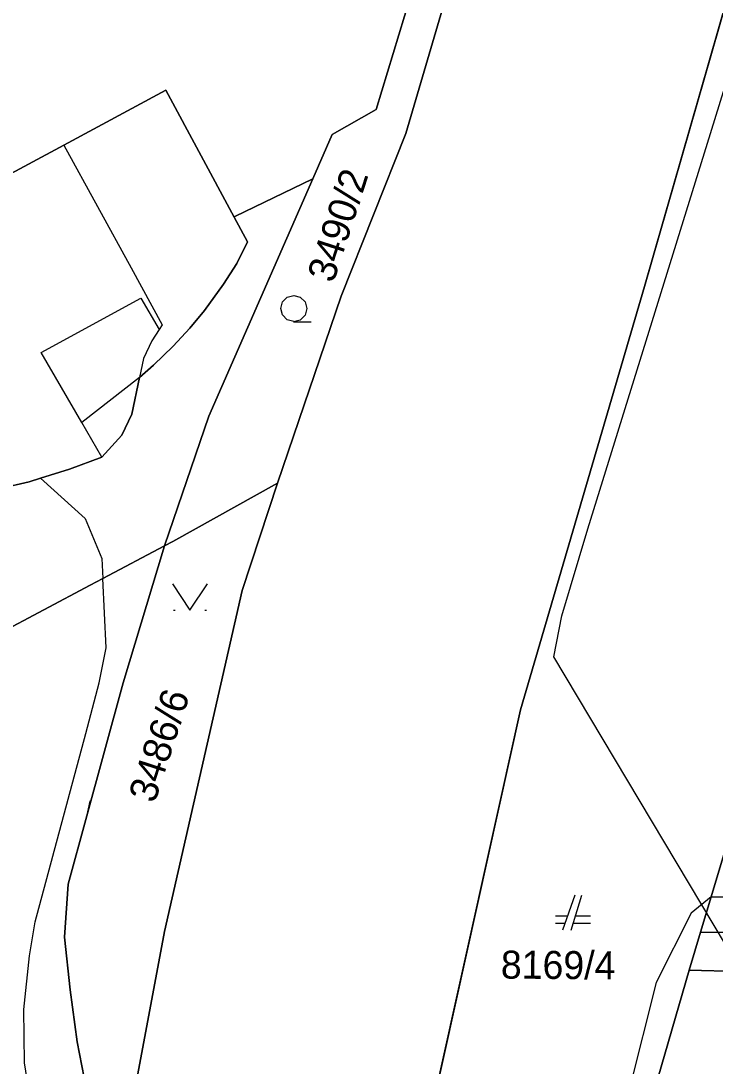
# Model space of a CAD drawing. Extents: x -263587 to -261993, y -1238795 to -1236748.
# Drawn here: x -262957.1 to -262917.5, y -1238374.1 to -1238314.4 of the extents above; entities that cross this region are included whole.
import ezdxf

# ---------------------------------------------------------------- set-up
doc = ezdxf.new("R2010")
doc.units = 0
for name, color, linetype in [('Vrstva 1', 7, 'Continuous'), ('Vrstva 2', 7, 'Continuous'), ('Vrstva 3', 7, 'Continuous')]:
    doc.layers.add(name, color=color, linetype=linetype)

msp = doc.modelspace()

# ---------------------------------------------------------------- linework, layer by layer
at = {"layer": 'Vrstva 1'}
for p, q in [((-262935.17, -1238320.85), (-262926.88, -1238292.79)), ((-262926.88, -1238292.79), (-262935.17, -1238320.85)), ((-262936.85, -1238319.47), (-262929.23, -1238294.16)), ((-262929.23, -1238294.16), (-262936.85, -1238319.47)), ((-262912.96, -1238299.77), (-262921.54, -1238329.59)), ((-262921.54, -1238329.59), (-262912.96, -1238299.77)), ((-262954.7, -1238321.52), (-262948.86, -1238318.38)), ((-262948.86, -1238318.38), (-262954.7, -1238321.52)), ((-262948.86, -1238318.38), (-262944.97, -1238325.62)), ((-262944.97, -1238325.62), (-262948.86, -1238318.38)), ((-262939.36, -1238320.91), (-262936.85, -1238319.47)), ((-262936.85, -1238319.47), (-262939.36, -1238320.91)), ((-262940.47, -1238323.43), (-262939.36, -1238320.91)), ((-262939.36, -1238320.91), (-262940.47, -1238323.43)), ((-262938.85, -1238330.13), (-262935.17, -1238320.85)), ((-262935.17, -1238320.85), (-262938.85, -1238330.13)), ((-262961, -1238324.9), (-262954.7, -1238321.52)), ((-262954.7, -1238321.52), (-262961, -1238324.9)), ((-262954.7, -1238321.52), (-262950.84, -1238328.52)), ((-262946.42, -1238336.99), (-262940.47, -1238323.43)), ((-262940.47, -1238323.43), (-262946.42, -1238336.99)), ((-262944.92, -1238325.59), (-262940.47, -1238323.43)), ((-262940.47, -1238323.43), (-262944.92, -1238325.59)), ((-262944.97, -1238325.62), (-262944.92, -1238325.59)), ((-262944.92, -1238325.59), (-262944.97, -1238325.62)), ((-262944.97, -1238325.62), (-262944.21, -1238327.04)), ((-262944.21, -1238327.04), (-262944.97, -1238325.62)), ((-262944.21, -1238327.04), (-262944.82, -1238328.28)), ((-262944.82, -1238328.28), (-262944.21, -1238327.04)), ((-262950.84, -1238328.52), (-262949.07, -1238331.78)), ((-262944.82, -1238328.28), (-262945.57, -1238329.45)), ((-262945.57, -1238329.45), (-262944.82, -1238328.28)), ((-262945.57, -1238329.45), (-262946.66, -1238330.95)), ((-262946.66, -1238330.95), (-262945.57, -1238329.45)), ((-262921.54, -1238329.59), (-262928.62, -1238353.76)), ((-262928.62, -1238353.76), (-262921.54, -1238329.59)), ((-262955.98, -1238333.36), (-262950.3, -1238330.26)), ((-262950.3, -1238330.26), (-262949.24, -1238332.04)), ((-262942.49, -1238340.81), (-262938.85, -1238330.13)), ((-262938.85, -1238330.13), (-262942.49, -1238340.81)), ((-262946.66, -1238330.95), (-262947.49, -1238331.96)), ((-262947.49, -1238331.96), (-262946.66, -1238330.95)), ((-262949.24, -1238332.04), (-262949.67, -1238332.69)), ((-262949.07, -1238331.78), (-262949.24, -1238332.04)), ((-262947.49, -1238331.96), (-262948.45, -1238333)), ((-262948.45, -1238333), (-262947.49, -1238331.96)), ((-262949.67, -1238332.69), (-262950.14, -1238333.69)), ((-262953.67, -1238337.35), (-262955.98, -1238333.36)), ((-262948.45, -1238333), (-262949.57, -1238334.07)), ((-262949.57, -1238334.07), (-262948.45, -1238333)), ((-262950.14, -1238333.69), (-262950.37, -1238334.79)), ((-262949.57, -1238334.07), (-262950.37, -1238334.79)), ((-262950.37, -1238334.79), (-262949.57, -1238334.07)), ((-262950.37, -1238334.79), (-262953.67, -1238337.35)), ((-262950.37, -1238334.79), (-262950.81, -1238336.87)), ((-262950.81, -1238336.87), (-262950.37, -1238334.79)), ((-262950.81, -1238336.87), (-262951.39, -1238338.07)), ((-262951.39, -1238338.07), (-262950.81, -1238336.87)), ((-262948.94, -1238344.39), (-262946.42, -1238336.99)), ((-262946.42, -1238336.99), (-262948.94, -1238344.39)), ((-262952.52, -1238339.33), (-262953.67, -1238337.35)), ((-262951.39, -1238338.07), (-262952.52, -1238339.33)), ((-262952.52, -1238339.33), (-262951.39, -1238338.07)), ((-262952.52, -1238339.33), (-262954.37, -1238340.02)), ((-262954.37, -1238340.02), (-262952.52, -1238339.33)), ((-262954.37, -1238340.02), (-262956.03, -1238340.53)), ((-262956.03, -1238340.53), (-262954.37, -1238340.02)), ((-262956.03, -1238340.53), (-262956.68, -1238340.73)), ((-262956.68, -1238340.73), (-262956.03, -1238340.53)), ((-262956.03, -1238340.53), (-262953.47, -1238342.84)), ((-262956.68, -1238340.73), (-262958.33, -1238341.12)), ((-262958.33, -1238341.12), (-262956.68, -1238340.73)), ((-262948.47, -1238344.14), (-262942.49, -1238340.81)), ((-262942.49, -1238340.81), (-262948.47, -1238344.14)), ((-262944.5, -1238346.95), (-262942.49, -1238340.81)), ((-262942.49, -1238340.81), (-262944.5, -1238346.95)), ((-262953.47, -1238342.84), (-262952.53, -1238345.12)), ((-262948.94, -1238344.39), (-262948.47, -1238344.14)), ((-262948.47, -1238344.14), (-262948.94, -1238344.39)), ((-262952.47, -1238346.25), (-262948.94, -1238344.39)), ((-262948.94, -1238344.39), (-262952.47, -1238346.25)), ((-262948.94, -1238344.39), (-262951.31, -1238352.22)), ((-262951.31, -1238352.22), (-262948.94, -1238344.39)), ((-262952.53, -1238345.12), (-262952.47, -1238346.25)), ((-262958.62, -1238349.52), (-262953.19, -1238346.63)), ((-262953.19, -1238346.63), (-262958.62, -1238349.52)), ((-262953.19, -1238346.63), (-262952.47, -1238346.25)), ((-262952.47, -1238346.25), (-262953.19, -1238346.63)), ((-262952.28, -1238350.21), (-262952.47, -1238346.25)), ((-262948.94, -1238366.42), (-262944.5, -1238346.95)), ((-262944.5, -1238346.95), (-262948.94, -1238366.42)), ((-262948.44, -1238348.07), (-262948.34, -1238348.07)), ((-262946.64, -1238348.07), (-262946.54, -1238348.07)), ((-262952.68, -1238352.22), (-262952.28, -1238350.21)), ((-262953.44, -1238355.11), (-262952.68, -1238352.22)), ((-262951.31, -1238352.22), (-262953.43, -1238360.01)), ((-262953.43, -1238360.01), (-262951.31, -1238352.22)), ((-262928.62, -1238353.76), (-262936.08, -1238387.45)), ((-262936.08, -1238387.45), (-262928.62, -1238353.76)), ((-262914.59, -1238353.93), (-262917.73, -1238364.43)), ((-262917.73, -1238364.43), (-262914.59, -1238353.93)), ((-262956.33, -1238365.87), (-262953.44, -1238355.11)), ((-262953.43, -1238360.01), (-262954.44, -1238363.72)), ((-262954.44, -1238363.72), (-262953.43, -1238360.01)), ((-262954.44, -1238363.72), (-262954.66, -1238366.74)), ((-262954.66, -1238366.74), (-262954.44, -1238363.72)), ((-262925.52, -1238364.34), (-262926.22, -1238366.34)), ((-262925.72, -1238366.34), (-262925.12, -1238364.34)), ((-262917.73, -1238364.43), (-262918.87, -1238365.37)), ((-262918.33, -1238366.45), (-262917.73, -1238364.43)), ((-262917.73, -1238364.43), (-262918.33, -1238366.45)), ((-262917.73, -1238364.43), (-262911.65, -1238364.56)), ((-262911.65, -1238364.56), (-262917.73, -1238364.43)), ((-262925.94, -1238365.54), (-262926.62, -1238365.54)), ((-262924.62, -1238365.54), (-262925.48, -1238365.54)), ((-262918.87, -1238365.37), (-262920.87, -1238369.33)), ((-262956.66, -1238367.8), (-262956.33, -1238365.87)), ((-262926.62, -1238365.94), (-262926.08, -1238365.94)), ((-262925.6, -1238365.94), (-262924.62, -1238365.94)), ((-262954.66, -1238366.74), (-262954.34, -1238369.75)), ((-262954.34, -1238369.75), (-262954.66, -1238366.74)), ((-262951.84, -1238381.85), (-262948.94, -1238366.42)), ((-262948.94, -1238366.42), (-262951.84, -1238381.85)), ((-262918.98, -1238368.62), (-262918.33, -1238366.45)), ((-262918.33, -1238366.45), (-262918.98, -1238368.62)), ((-262911.67, -1238366.49), (-262918.33, -1238366.45)), ((-262918.33, -1238366.45), (-262911.67, -1238366.49)), ((-262956.97, -1238370.87), (-262956.66, -1238367.8)), ((-262921.26, -1238376.48), (-262918.98, -1238368.62)), ((-262918.98, -1238368.62), (-262921.26, -1238376.48)), ((-262918.98, -1238368.62), (-262909.71, -1238368.87)), ((-262909.71, -1238368.87), (-262918.98, -1238368.62)), ((-262920.87, -1238369.33), (-262924.73, -1238384.59)), ((-262954.34, -1238369.75), (-262953.93, -1238372.72)), ((-262953.93, -1238372.72), (-262954.34, -1238369.75)), ((-262956.94, -1238373.91), (-262956.97, -1238370.87)), ((-262953.93, -1238372.72), (-262953.25, -1238376.26)), ((-262953.25, -1238376.26), (-262953.93, -1238372.72)), ((-262956.47, -1238376.91), (-262956.94, -1238373.91))]:
    msp.add_line(p, q, dxfattribs=at)
for points in [[(-262941.55, -1238331.58), (-262941.93, -1238331.48), (-262942.2, -1238331.21), (-262942.3, -1238330.84), (-262942.2, -1238330.47), (-262941.93, -1238330.2), (-262941.56, -1238330.1), (-262941.19, -1238330.2), (-262940.92, -1238330.47), (-262940.82, -1238330.85), (-262940.92, -1238331.23), (-262941.19, -1238331.5), (-262941.57, -1238331.6), (-262940.57, -1238331.6)], [(-262948.49, -1238346.57), (-262947.49, -1238348.07), (-262946.49, -1238346.57)]]:
    msp.add_lwpolyline(points, dxfattribs=at)
at = {"layer": 'Vrstva 2'}
for points in [[(-262916.611, -1238253.038), (-262918.236, -1238257.366), (-262918.66, -1238258.85), (-262921.208, -1238268.719), (-262921.6, -1238270.295), (-262924.954, -1238283.536), (-262929.23, -1238294.16), (-262936.85, -1238319.47), (-262939.36, -1238320.91), (-262940.47, -1238323.43), (-262943.445, -1238330.21), (-262946.42, -1238336.99), (-262948.94, -1238344.39), (-262951.31, -1238352.22), (-262952.37, -1238356.115), (-262953.153, -1238358.98), (-262953.2, -1238358.97), (-262953.43, -1238360.01), (-262954.44, -1238363.72), (-262954.66, -1238366.74), (-262954.34, -1238369.75), (-262953.93, -1238372.72), (-262953.59, -1238374.49)], [(-262915.49, -1238369.52), (-262926.72, -1238350.73), (-262926.26, -1238348.39), (-262924.768, -1238343.427), (-262917.941, -1238321.4), (-262911.09, -1238299.25)]]:
    msp.add_lwpolyline(points, dxfattribs=at)
at = {"layer": 'Vrstva 3'}
for points in [[(-262909.65, -1238515.97), (-262925.23, -1238490.92), (-262940.19, -1238466.81), (-262941.84, -1238464.14), (-262944.09, -1238459.15), (-262946.12, -1238456.17), (-262956.45, -1238435.844), (-262957.85, -1238431.45), (-262953.86, -1238429.77), (-262952.34, -1238428.93), (-262952.76, -1238406.47), (-262952.55, -1238394.64), (-262952.41, -1238386.72), (-262952.37, -1238384.66), (-262951.84, -1238381.85), (-262948.94, -1238366.42), (-262944.5, -1238346.95), (-262942.49, -1238340.81), (-262938.85, -1238330.13), (-262935.17, -1238320.85), (-262926.88, -1238292.79), (-262923.23, -1238282.93), (-262919.35, -1238266.96), (-262916.31, -1238256.88)], [(-262912.96, -1238299.77), (-262921.54, -1238329.59), (-262928.62, -1238353.76), (-262936.08, -1238387.45), (-262934.99, -1238433.06), (-262931.12, -1238447), (-262910.65, -1238485.29)]]:
    msp.add_lwpolyline(points, dxfattribs=at)

# ---------------------------------------------------------------- texts
at = {"layer": 'Vrstva 1'}
for s, rotation, p in [('3490/2', 72.02079, (-262939.301, -1238329.438)), ('3486/6', 72.02079, (-262949.505, -1238359.14)), ('8169/4', 359.58831, (-262929.741, -1238369.103))]:
    msp.add_text(s, height=1.6, rotation=rotation, dxfattribs=at).set_placement(p)

doc.saveas('drawing.dxf')
